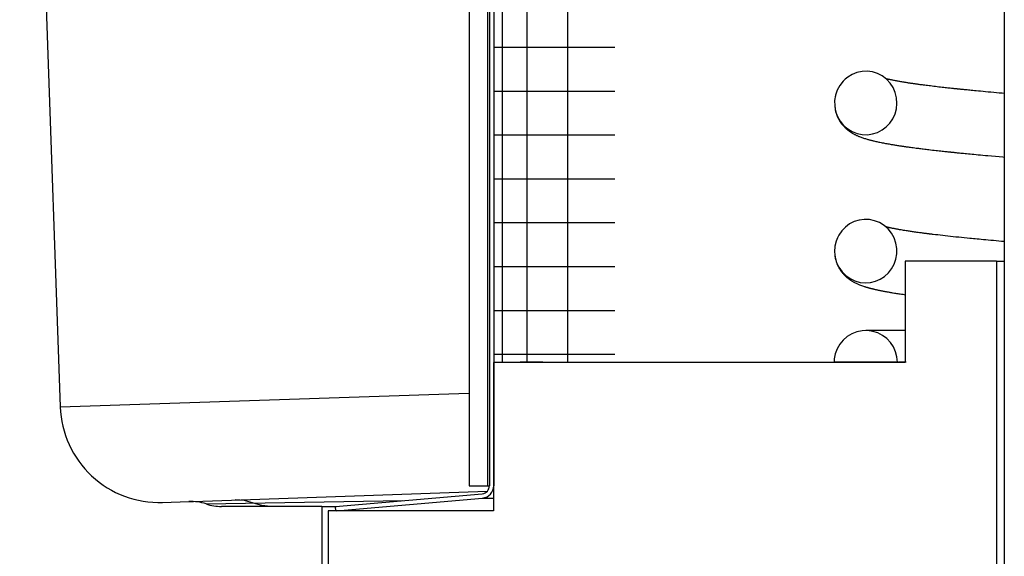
# Model space of a CAD drawing. Extents: x 1529 to 4201, y -422 to 622.
# Tile 268 of 460: x 2191.365 to 2192.607, y 490.297 to 490.974. Entities that reach past the tile are written whole.
import ezdxf

# ---------------------------------------------------------------- set-up
doc = ezdxf.new("R2010")
doc.units = 0
doc.header["$MEASUREMENT"] = 0
doc.layers.add('SPILL-BUCKET', color=1, linetype='CONTINUOUS')

msp = doc.modelspace()

# ---------------------------------------------------------------- linework, layer by layer
at = {"layer": 'SPILL-BUCKET', "color": 7, "linetype": 'Continuous'}
for p, q in [((2191.93197, 492.65905), (2191.93197, 490.38561)), ((2191.95496, 492.65905), (2191.95496, 490.38561)), ((2191.95746, 492.65489), (2191.95746, 490.38561)), ((2191.96295, 492.65489), (2191.96295, 490.38561)), ((2191.97343, 492.43811), (2191.97343, 490.54137)), ((2192.00461, 492.43063), (2192.00461, 490.54145)), ((2192.05577, 492.43063), (2192.05577, 490.54145)), ((2192.60701, 491.63095), (2192.60701, 490.12048)), ((2191.96295, 490.93909), (2191.96924, 490.93909)), ((2191.96924, 490.93909), (2191.98799, 490.93909)), ((2191.98799, 490.93909), (2192.01897, 490.93909)), ((2192.01897, 490.93909), (2192.06172, 490.93909)), ((2192.06172, 490.93909), (2192.11565, 490.93909)), ((2192.4275, 490.90844), (2192.42111, 490.90711)), ((2192.43402, 490.90869), (2192.4275, 490.90844)), ((2192.44057, 490.90782), (2192.43402, 490.90869)), ((2192.44688, 490.90585), (2192.44057, 490.90782)), ((2192.40359, 490.89616), (2192.39942, 490.89081)), ((2192.4064, 490.89891), (2192.40359, 490.89616)), ((2192.40946, 490.90136), (2192.4064, 490.89891)), ((2192.41505, 490.90472), (2192.40946, 490.90136)), ((2192.42111, 490.90711), (2192.41505, 490.90472)), ((2192.45286, 490.90277), (2192.44688, 490.90585)), ((2192.45824, 490.89871), (2192.45286, 490.90277)), ((2192.45789, 490.89922), (2192.45748, 490.89933)), ((2192.45847, 490.89908), (2192.45789, 490.89922)), ((2192.4629, 490.89372), (2192.45824, 490.89871)), ((2192.45908, 490.89892), (2192.45847, 490.89908)), ((2192.4597, 490.89877), (2192.45908, 490.89892)), ((2192.46035, 490.89862), (2192.4597, 490.89877)), ((2192.46108, 490.89845), (2192.46035, 490.89862)), ((2192.46184, 490.89828), (2192.46108, 490.89845)), ((2192.46269, 490.89809), (2192.46184, 490.89828)), ((2192.46357, 490.8979), (2192.46269, 490.89809)), ((2192.4645, 490.8977), (2192.46357, 490.8979)), ((2192.46545, 490.8975), (2192.4645, 490.8977)), ((2192.46647, 490.89729), (2192.46545, 490.8975)), ((2192.46753, 490.89708), (2192.46647, 490.89729)), ((2192.46862, 490.89687), (2192.46753, 490.89708)), ((2192.46975, 490.89665), (2192.46862, 490.89687)), ((2192.47086, 490.89644), (2192.46975, 490.89665)), ((2192.47199, 490.89624), (2192.47086, 490.89644)), ((2192.4731, 490.89604), (2192.47199, 490.89624)), ((2192.47423, 490.89583), (2192.4731, 490.89604)), ((2192.47532, 490.89564), (2192.47423, 490.89583)), ((2192.47644, 490.89545), (2192.47532, 490.89564)), ((2192.47762, 490.89525), (2192.47644, 490.89545)), ((2191.96295, 490.88375), (2191.96924, 490.88375)), ((2191.96924, 490.88375), (2191.98799, 490.88375)), ((2191.98799, 490.88375), (2192.01897, 490.88375)), ((2192.01897, 490.88375), (2192.06172, 490.88375)), ((2192.06172, 490.88375), (2192.11565, 490.88375)), ((2192.3962, 490.88483), (2192.39404, 490.87841)), ((2192.39942, 490.89081), (2192.3962, 490.88483)), ((2192.46666, 490.88801), (2192.4629, 490.89372)), ((2192.4694, 490.8817), (2192.46666, 490.88801)), ((2192.47882, 490.89505), (2192.47762, 490.89525)), ((2192.47969, 490.89491), (2192.47882, 490.89505)), ((2192.48056, 490.89476), (2192.47969, 490.89491)), ((2192.48148, 490.89462), (2192.48056, 490.89476)), ((2192.48241, 490.89447), (2192.48148, 490.89462)), ((2192.48339, 490.89431), (2192.48241, 490.89447)), ((2192.48438, 490.89416), (2192.48339, 490.89431)), ((2192.48535, 490.89401), (2192.48438, 490.89416)), ((2192.48633, 490.89386), (2192.48535, 490.89401)), ((2192.48725, 490.89372), (2192.48633, 490.89386)), ((2192.48817, 490.89358), (2192.48725, 490.89372)), ((2192.48907, 490.89344), (2192.48817, 490.89358)), ((2192.48998, 490.89331), (2192.48907, 490.89344)), ((2192.4908, 490.89319), (2192.48998, 490.89331)), ((2192.49162, 490.89307), (2192.4908, 490.89319)), ((2192.49237, 490.89296), (2192.49162, 490.89307)), ((2192.49311, 490.89286), (2192.49237, 490.89296)), ((2192.49389, 490.89275), (2192.49311, 490.89286)), ((2192.49467, 490.89263), (2192.49389, 490.89275)), ((2192.49557, 490.89251), (2192.49467, 490.89263)), ((2192.49647, 490.89238), (2192.49557, 490.89251)), ((2192.49749, 490.89224), (2192.49647, 490.89238)), ((2192.49852, 490.8921), (2192.49749, 490.89224)), ((2192.49974, 490.89194), (2192.49852, 490.8921)), ((2192.50096, 490.89177), (2192.49974, 490.89194)), ((2192.50233, 490.89159), (2192.50096, 490.89177)), ((2192.50371, 490.8914), (2192.50233, 490.89159)), ((2192.50524, 490.8912), (2192.50371, 490.8914)), ((2192.50678, 490.891), (2192.50524, 490.8912)), ((2192.50847, 490.89079), (2192.50678, 490.891)), ((2192.51018, 490.89057), (2192.50847, 490.89079)), ((2192.51205, 490.89034), (2192.51018, 490.89057)), ((2192.51394, 490.8901), (2192.51205, 490.89034)), ((2192.51598, 490.88985), (2192.51394, 490.8901)), ((2192.51806, 490.8896), (2192.51598, 490.88985)), ((2192.52026, 490.88934), (2192.51806, 490.8896)), ((2192.5225, 490.88908), (2192.52026, 490.88934)), ((2192.52458, 490.88883), (2192.5225, 490.88908)), ((2192.52669, 490.88859), (2192.52458, 490.88883)), ((2192.52863, 490.88837), (2192.52669, 490.88859)), ((2192.53059, 490.88815), (2192.52863, 490.88837)), ((2192.53238, 490.88795), (2192.53059, 490.88815)), ((2192.53418, 490.88775), (2192.53238, 490.88795)), ((2192.53581, 490.88757), (2192.53418, 490.88775)), ((2192.53745, 490.88739), (2192.53581, 490.88757)), ((2192.5389, 490.88723), (2192.53745, 490.88739)), ((2192.54036, 490.88708), (2192.5389, 490.88723)), ((2192.54164, 490.88694), (2192.54036, 490.88708)), ((2192.54292, 490.8868), (2192.54164, 490.88694)), ((2192.54369, 490.88672), (2192.54292, 490.8868)), ((2192.54446, 490.88664), (2192.54369, 490.88672)), ((2192.5451, 490.88657), (2192.54446, 490.88664)), ((2192.54574, 490.8865), (2192.5451, 490.88657)), ((2192.54624, 490.88645), (2192.54574, 490.8865)), ((2192.54675, 490.8864), (2192.54624, 490.88645)), ((2192.54711, 490.88636), (2192.54675, 490.8864)), ((2192.54747, 490.88632), (2192.54711, 490.88636)), ((2192.54777, 490.88629), (2192.54747, 490.88632)), ((2192.54807, 490.88626), (2192.54777, 490.88629)), ((2192.54845, 490.88622), (2192.54807, 490.88626)), ((2192.54884, 490.88618), (2192.54845, 490.88622)), ((2192.54956, 490.88611), (2192.54884, 490.88618)), ((2192.55029, 490.88603), (2192.54956, 490.88611)), ((2192.55121, 490.88594), (2192.55029, 490.88603)), ((2192.55213, 490.88584), (2192.55121, 490.88594)), ((2192.55324, 490.88573), (2192.55213, 490.88584)), ((2192.55435, 490.88561), (2192.55324, 490.88573)), ((2192.55565, 490.88548), (2192.55435, 490.88561)), ((2192.55697, 490.88535), (2192.55565, 490.88548)), ((2192.55847, 490.8852), (2192.55697, 490.88535)), ((2192.55999, 490.88505), (2192.55847, 490.8852)), ((2192.5617, 490.88488), (2192.55999, 490.88505)), ((2192.56343, 490.88471), (2192.5617, 490.88488)), ((2192.56536, 490.88452), (2192.56343, 490.88471)), ((2192.56731, 490.88433), (2192.56536, 490.88452)), ((2192.56946, 490.88412), (2192.56731, 490.88433)), ((2192.57163, 490.88391), (2192.56946, 490.88412)), ((2192.57437, 490.88365), (2192.57163, 490.88391)), ((2192.57714, 490.88339), (2192.57437, 490.88365)), ((2192.5802, 490.88311), (2192.57714, 490.88339)), ((2192.58328, 490.88282), (2192.5802, 490.88311)), ((2192.39404, 490.87841), (2192.39297, 490.87171)), ((2192.39297, 490.87171), (2192.39304, 490.86486)), ((2192.39386, 490.87763), (2192.39361, 490.87642)), ((2192.39391, 490.87786), (2192.39386, 490.87763)), ((2192.39397, 490.87808), (2192.39391, 490.87786)), ((2192.47104, 490.87502), (2192.4694, 490.8817)), ((2192.47153, 490.86821), (2192.47104, 490.87502)), ((2192.58666, 490.88251), (2192.58328, 490.88282)), ((2192.59008, 490.8822), (2192.58666, 490.88251)), ((2192.59363, 490.88187), (2192.59008, 490.8822)), ((2192.59722, 490.88155), (2192.59363, 490.88187)), ((2192.60073, 490.88124), (2192.59722, 490.88155)), ((2192.60427, 490.88093), (2192.60073, 490.88124)), ((2192.607, 490.88069), (2192.60427, 490.88093)), ((2192.39304, 490.86486), (2192.39424, 490.85812)), ((2192.39307, 490.86433), (2192.39319, 490.86328)), ((2192.39319, 490.86328), (2192.39342, 490.8617)), ((2192.39342, 490.8617), (2192.3937, 490.86014)), ((2192.3937, 490.86014), (2192.39401, 490.85874)), ((2192.39401, 490.85874), (2192.39436, 490.85737)), ((2192.39424, 490.85812), (2192.39658, 490.85166)), ((2192.46915, 490.85491), (2192.47089, 490.86141)), ((2192.47089, 490.86141), (2192.47153, 490.86821)), ((2192.39436, 490.85737), (2192.39475, 490.856)), ((2192.39475, 490.856), (2192.39519, 490.85467)), ((2192.39519, 490.85467), (2192.39568, 490.85332)), ((2192.39568, 490.85332), (2192.39621, 490.85201)), ((2192.39621, 490.85201), (2192.39676, 490.85076)), ((2192.39658, 490.85166), (2192.39997, 490.84569)), ((2192.39676, 490.85076), (2192.39734, 490.84955)), ((2192.39734, 490.84955), (2192.39821, 490.84789)), ((2192.39821, 490.84789), (2192.39911, 490.84634)), ((2192.39911, 490.84634), (2192.39999, 490.84495)), ((2192.39997, 490.84569), (2192.40429, 490.84042)), ((2192.46267, 490.84332), (2192.46636, 490.84879)), ((2192.46636, 490.84879), (2192.46915, 490.85491)), ((2192.39999, 490.84495), (2192.40088, 490.84366)), ((2192.40088, 490.84366), (2192.40178, 490.84244)), ((2192.40178, 490.84244), (2192.4027, 490.84128)), ((2192.4027, 490.84128), (2192.40373, 490.84009)), ((2192.40373, 490.84009), (2192.40478, 490.83894)), ((2192.40429, 490.84042), (2192.40944, 490.83597)), ((2192.40478, 490.83894), (2192.40534, 490.83836)), ((2192.40534, 490.83836), (2192.40591, 490.83779)), ((2192.40591, 490.83779), (2192.4065, 490.83722)), ((2192.4065, 490.83722), (2192.4071, 490.83666)), ((2192.4071, 490.83666), (2192.40763, 490.83619)), ((2192.40763, 490.83619), (2192.40816, 490.83572)), ((2192.40816, 490.83572), (2192.40859, 490.83536)), ((2192.40859, 490.83536), (2192.40902, 490.835)), ((2192.40902, 490.835), (2192.40928, 490.83479)), ((2192.40928, 490.83479), (2192.40954, 490.83458)), ((2192.40944, 490.83597), (2192.41519, 490.83254)), ((2192.40954, 490.83458), (2192.40979, 490.83439)), ((2192.40979, 490.83439), (2192.41003, 490.83419)), ((2192.41003, 490.83419), (2192.41036, 490.83394)), ((2192.41036, 490.83394), (2192.41068, 490.8337)), ((2192.41068, 490.8337), (2192.41109, 490.8334)), ((2192.41109, 490.8334), (2192.41149, 490.83311)), ((2192.44712, 490.83159), (2192.45291, 490.8346)), ((2192.45291, 490.8346), (2192.45812, 490.83852)), ((2192.45812, 490.83852), (2192.46267, 490.84332)), ((2191.96295, 490.8284), (2191.96924, 490.8284)), ((2191.96924, 490.8284), (2191.98799, 490.8284)), ((2191.98799, 490.8284), (2192.01897, 490.8284)), ((2192.01897, 490.8284), (2192.06172, 490.8284)), ((2192.06172, 490.8284), (2192.11565, 490.8284)), ((2192.41149, 490.83311), (2192.41198, 490.83276)), ((2192.41198, 490.83276), (2192.41247, 490.83242)), ((2192.41247, 490.83242), (2192.413, 490.83207)), ((2192.413, 490.83207), (2192.41352, 490.83173)), ((2192.41352, 490.83173), (2192.414, 490.83142)), ((2192.414, 490.83142), (2192.41446, 490.83113)), ((2192.41446, 490.83113), (2192.41487, 490.83088)), ((2192.41487, 490.83088), (2192.41527, 490.83064)), ((2192.41519, 490.83254), (2192.42143, 490.83012)), ((2192.41527, 490.83064), (2192.41603, 490.8302)), ((2192.41603, 490.8302), (2192.41677, 490.82979)), ((2192.41677, 490.82979), (2192.41742, 490.82943)), ((2192.41742, 490.82943), (2192.41806, 490.82909)), ((2192.41806, 490.82909), (2192.41868, 490.82878)), ((2192.41868, 490.82878), (2192.4193, 490.82847)), ((2192.4193, 490.82847), (2192.41998, 490.82814)), ((2192.41998, 490.82814), (2192.42065, 490.82783)), ((2192.42065, 490.82783), (2192.42136, 490.8275)), ((2192.42136, 490.8275), (2192.42206, 490.82719)), ((2192.42143, 490.83012), (2192.42789, 490.82884)), ((2192.42206, 490.82719), (2192.42284, 490.82686)), ((2192.42284, 490.82686), (2192.42361, 490.82653)), ((2192.42361, 490.82653), (2192.42446, 490.82619)), ((2192.42446, 490.82619), (2192.42531, 490.82586)), ((2192.42531, 490.82586), (2192.42625, 490.8255)), ((2192.42625, 490.8255), (2192.42719, 490.82516)), ((2192.42719, 490.82516), (2192.42835, 490.82475)), ((2192.42789, 490.82884), (2192.43447, 490.82866)), ((2192.42835, 490.82475), (2192.42951, 490.82436)), ((2192.42951, 490.82436), (2192.43063, 490.824)), ((2192.43063, 490.824), (2192.43175, 490.82365)), ((2192.43175, 490.82365), (2192.43277, 490.82333)), ((2192.43277, 490.82333), (2192.43379, 490.82304)), ((2192.43379, 490.82304), (2192.43474, 490.82276)), ((2192.43447, 490.82866), (2192.44092, 490.82959)), ((2192.43474, 490.82276), (2192.43569, 490.8225)), ((2192.43569, 490.8225), (2192.4366, 490.82225)), ((2192.4366, 490.82225), (2192.43752, 490.822)), ((2192.43752, 490.822), (2192.43838, 490.82178)), ((2192.43838, 490.82178), (2192.43925, 490.82155)), ((2192.43925, 490.82155), (2192.44005, 490.82135)), ((2192.44005, 490.82135), (2192.44085, 490.82116)), ((2192.44085, 490.82116), (2192.44166, 490.82096)), ((2192.44092, 490.82959), (2192.44712, 490.83159)), ((2192.44166, 490.82096), (2192.44248, 490.82076)), ((2192.44248, 490.82076), (2192.44363, 490.8205)), ((2192.44363, 490.8205), (2192.4448, 490.82023)), ((2192.4448, 490.82023), (2192.44609, 490.81994)), ((2192.44609, 490.81994), (2192.4474, 490.81966)), ((2192.4474, 490.81966), (2192.44875, 490.81937)), ((2192.44875, 490.81937), (2192.45013, 490.81908)), ((2192.45013, 490.81908), (2192.45154, 490.8188)), ((2192.45154, 490.8188), (2192.45297, 490.81851)), ((2192.45297, 490.81851), (2192.45443, 490.81823)), ((2192.45443, 490.81823), (2192.4559, 490.81795)), ((2192.4559, 490.81795), (2192.45733, 490.81768)), ((2192.45733, 490.81768), (2192.45877, 490.81742)), ((2192.45877, 490.81742), (2192.46016, 490.81717)), ((2192.46016, 490.81717), (2192.46156, 490.81692)), ((2192.46156, 490.81692), (2192.46294, 490.81669)), ((2192.46294, 490.81669), (2192.46433, 490.81645)), ((2192.46433, 490.81645), (2192.46537, 490.81627)), ((2192.46537, 490.81627), (2192.46642, 490.8161)), ((2192.46642, 490.8161), (2192.46752, 490.81592)), ((2192.46752, 490.81592), (2192.46864, 490.81574)), ((2192.46864, 490.81574), (2192.46981, 490.81555)), ((2192.46981, 490.81555), (2192.471, 490.81536)), ((2192.471, 490.81536), (2192.47222, 490.81517)), ((2192.47222, 490.81517), (2192.47346, 490.81497)), ((2192.47346, 490.81497), (2192.47461, 490.8148)), ((2192.47461, 490.8148), (2192.47578, 490.81462)), ((2192.47578, 490.81462), (2192.47683, 490.81446)), ((2192.47683, 490.81446), (2192.47789, 490.8143)), ((2192.47789, 490.8143), (2192.47885, 490.81416)), ((2192.47885, 490.81416), (2192.47981, 490.81402)), ((2192.47981, 490.81402), (2192.48067, 490.8139)), ((2192.48067, 490.8139), (2192.48154, 490.81377)), ((2192.48154, 490.81377), (2192.48237, 490.81365)), ((2192.48237, 490.81365), (2192.48321, 490.81353)), ((2192.48321, 490.81353), (2192.48445, 490.81336)), ((2192.48445, 490.81336), (2192.4857, 490.81318)), ((2192.4857, 490.81318), (2192.48717, 490.81298)), ((2192.48717, 490.81298), (2192.48865, 490.81278)), ((2192.48865, 490.81278), (2192.49035, 490.81255)), ((2192.49035, 490.81255), (2192.49207, 490.81232)), ((2192.49207, 490.81232), (2192.49401, 490.81206)), ((2192.49401, 490.81206), (2192.49599, 490.8118)), ((2192.49599, 490.8118), (2192.49735, 490.81163)), ((2192.49735, 490.81163), (2192.49872, 490.81145)), ((2192.49872, 490.81145), (2192.50019, 490.81127)), ((2192.50019, 490.81127), (2192.50167, 490.81108)), ((2192.50167, 490.81108), (2192.50326, 490.81088)), ((2192.50326, 490.81088), (2192.50485, 490.81069)), ((2192.50485, 490.81069), (2192.50655, 490.81048)), ((2192.50655, 490.81048), (2192.50826, 490.81027)), ((2192.50826, 490.81027), (2192.50995, 490.81007)), ((2192.50995, 490.81007), (2192.51165, 490.80987)), ((2192.51165, 490.80987), (2192.51403, 490.80959)), ((2192.51403, 490.80959), (2192.51643, 490.80931)), ((2192.51643, 490.80931), (2192.51864, 490.80905)), ((2192.51864, 490.80905), (2192.52087, 490.8088)), ((2192.52087, 490.8088), (2192.5229, 490.80857)), ((2192.5229, 490.80857), (2192.52494, 490.80835)), ((2192.52494, 490.80835), (2192.52677, 490.80814)), ((2192.52677, 490.80814), (2192.52861, 490.80794)), ((2192.52861, 490.80794), (2192.53023, 490.80777)), ((2192.53023, 490.80777), (2192.53186, 490.80759)), ((2192.53186, 490.80759), (2192.53327, 490.80744)), ((2192.53327, 490.80744), (2192.53468, 490.80729)), ((2192.53468, 490.80729), (2192.53564, 490.80719)), ((2192.53564, 490.80719), (2192.5366, 490.80709)), ((2192.5366, 490.80709), (2192.53734, 490.80701)), ((2192.53734, 490.80701), (2192.53809, 490.80693)), ((2192.53809, 490.80693), (2192.5386, 490.80687)), ((2192.5386, 490.80687), (2192.53912, 490.80682)), ((2192.53912, 490.80682), (2192.53951, 490.80678)), ((2192.53951, 490.80678), (2192.53991, 490.80674)), ((2192.53991, 490.80674), (2192.54042, 490.80669)), ((2192.54042, 490.80669), (2192.54093, 490.80663)), ((2192.54093, 490.80663), (2192.54157, 490.80657)), ((2192.54157, 490.80657), (2192.54221, 490.8065)), ((2192.54221, 490.8065), (2192.54314, 490.80641)), ((2192.54314, 490.80641), (2192.54408, 490.80631)), ((2192.54408, 490.80631), (2192.5452, 490.8062)), ((2192.5452, 490.8062), (2192.54632, 490.80608)), ((2192.54632, 490.80608), (2192.54763, 490.80595)), ((2192.54763, 490.80595), (2192.54895, 490.80582)), ((2192.54895, 490.80582), (2192.55046, 490.80566)), ((2192.55046, 490.80566), (2192.55198, 490.80551)), ((2192.55198, 490.80551), (2192.55373, 490.80534)), ((2192.55373, 490.80534), (2192.5555, 490.80516)), ((2192.5555, 490.80516), (2192.55747, 490.80497)), ((2192.55747, 490.80497), (2192.55946, 490.80478)), ((2192.55946, 490.80478), (2192.56166, 490.80456)), ((2192.56166, 490.80456), (2192.56387, 490.80435)), ((2192.56387, 490.80435), (2192.56631, 490.80412)), ((2192.56631, 490.80412), (2192.56876, 490.80389)), ((2192.56876, 490.80389), (2192.57144, 490.80363)), ((2192.57144, 490.80363), (2192.57414, 490.80338)), ((2192.57414, 490.80338), (2192.57706, 490.80311)), ((2192.57706, 490.80311), (2192.58002, 490.80284)), ((2192.58002, 490.80284), (2192.58317, 490.80255)), ((2192.58317, 490.80255), (2192.58635, 490.80227)), ((2192.58635, 490.80227), (2192.59103, 490.80185)), ((2192.59103, 490.80185), (2192.59575, 490.80143)), ((2192.59575, 490.80143), (2192.60034, 490.80103)), ((2192.60034, 490.80103), (2192.60496, 490.80063)), ((2192.60496, 490.80063), (2192.60701, 490.80045)), ((2191.96295, 490.77305), (2191.96924, 490.77305)), ((2191.96924, 490.77305), (2191.98799, 490.77305)), ((2191.98799, 490.77305), (2192.01897, 490.77305)), ((2192.01897, 490.77305), (2192.06172, 490.77305)), ((2192.06172, 490.77305), (2192.11565, 490.77305)), ((2192.43036, 490.72176), (2192.4239, 490.72089)), ((2192.43694, 490.72151), (2192.43036, 490.72176)), ((2192.44337, 490.72015), (2192.43694, 490.72151)), ((2191.96295, 490.7177), (2191.96924, 490.7177)), ((2191.96924, 490.7177), (2191.98799, 490.7177)), ((2191.98799, 490.7177), (2192.01897, 490.7177)), ((2192.01897, 490.7177), (2192.06172, 490.7177)), ((2192.06172, 490.7177), (2192.11565, 490.7177)), ((2192.4066, 490.71215), (2192.402, 490.7074)), ((2192.41186, 490.71602), (2192.4066, 490.71215)), ((2192.41768, 490.71897), (2192.41186, 490.71602)), ((2192.4239, 490.72089), (2192.41768, 490.71897)), ((2192.44959, 490.71767), (2192.44337, 490.72015)), ((2192.4553, 490.71417), (2192.44959, 490.71767)), ((2192.46041, 490.70966), (2192.4553, 490.71417)), ((2192.45781, 490.71231), (2192.4575, 490.71239)), ((2192.45809, 490.71224), (2192.45781, 490.71231)), ((2192.45838, 490.71217), (2192.45809, 490.71224)), ((2192.45871, 490.71208), (2192.45838, 490.71217)), ((2192.45904, 490.712), (2192.45871, 490.71208)), ((2192.45944, 490.71191), (2192.45904, 490.712)), ((2192.45984, 490.71181), (2192.45944, 490.71191)), ((2192.46029, 490.7117), (2192.45984, 490.71181)), ((2192.46076, 490.71159), (2192.46029, 490.7117)), ((2192.46468, 490.70435), (2192.46041, 490.70966)), ((2192.46122, 490.71148), (2192.46076, 490.71159)), ((2192.4617, 490.71138), (2192.46122, 490.71148)), ((2192.46216, 490.71127), (2192.4617, 490.71138)), ((2192.46263, 490.71117), (2192.46216, 490.71127)), ((2192.46309, 490.71107), (2192.46263, 490.71117)), ((2192.46356, 490.71097), (2192.46309, 490.71107)), ((2192.46433, 490.7108), (2192.46356, 490.71097)), ((2192.46513, 490.71063), (2192.46433, 490.7108)), ((2192.466, 490.71045), (2192.46513, 490.71063)), ((2192.4669, 490.71027), (2192.466, 490.71045)), ((2192.46787, 490.71008), (2192.4669, 490.71027)), ((2192.46887, 490.70989), (2192.46787, 490.71008)), ((2192.46977, 490.70971), (2192.46887, 490.70989)), ((2192.47068, 490.70954), (2192.46977, 490.70971)), ((2192.47151, 490.70939), (2192.47068, 490.70954)), ((2192.47235, 490.70924), (2192.47151, 490.70939)), ((2192.47315, 490.70909), (2192.47235, 490.70924)), ((2192.47396, 490.70895), (2192.47315, 490.70909)), ((2192.47485, 490.70879), (2192.47396, 490.70895)), ((2192.39639, 490.69831), (2192.39491, 490.69449)), ((2192.39825, 490.70197), (2192.39639, 490.69831)), ((2192.402, 490.7074), (2192.39825, 490.70197)), ((2192.468, 490.69834), (2192.46468, 490.70435)), ((2192.47027, 490.69184), (2192.468, 490.69834)), ((2192.47574, 490.70863), (2192.47485, 490.70879)), ((2192.47707, 490.70841), (2192.47574, 490.70863)), ((2192.47842, 490.70818), (2192.47707, 490.70841)), ((2192.47992, 490.70793), (2192.47842, 490.70818)), ((2192.48146, 490.70768), (2192.47992, 490.70793)), ((2192.48314, 490.70742), (2192.48146, 490.70768)), ((2192.48486, 490.70715), (2192.48314, 490.70742)), ((2192.48603, 490.70697), (2192.48486, 490.70715)), ((2192.48722, 490.70679), (2192.48603, 490.70697)), ((2192.48847, 490.7066), (2192.48722, 490.70679)), ((2192.48975, 490.70641), (2192.48847, 490.7066)), ((2192.49109, 490.70621), (2192.48975, 490.70641)), ((2192.49244, 490.70602), (2192.49109, 490.70621)), ((2192.49387, 490.70581), (2192.49244, 490.70602)), ((2192.49532, 490.70561), (2192.49387, 490.70581)), ((2192.49684, 490.7054), (2192.49532, 490.70561)), ((2192.49838, 490.70518), (2192.49684, 490.7054)), ((2192.49985, 490.70499), (2192.49838, 490.70518)), ((2192.50133, 490.70479), (2192.49985, 490.70499)), ((2192.50256, 490.70462), (2192.50133, 490.70479)), ((2192.5038, 490.70446), (2192.50256, 490.70462)), ((2192.5049, 490.70431), (2192.5038, 490.70446)), ((2192.506, 490.70417), (2192.5049, 490.70431)), ((2192.50696, 490.70405), (2192.506, 490.70417)), ((2192.50792, 490.70392), (2192.50696, 490.70405)), ((2192.50873, 490.70382), (2192.50792, 490.70392)), ((2192.50954, 490.70372), (2192.50873, 490.70382)), ((2192.51011, 490.70365), (2192.50954, 490.70372)), ((2192.51068, 490.70357), (2192.51011, 490.70365)), ((2192.51115, 490.70352), (2192.51068, 490.70357)), ((2192.51162, 490.70346), (2192.51115, 490.70352)), ((2192.51215, 490.70339), (2192.51162, 490.70346)), ((2192.51269, 490.70332), (2192.51215, 490.70339)), ((2192.51333, 490.70324), (2192.51269, 490.70332)), ((2192.51397, 490.70317), (2192.51333, 490.70324)), ((2192.51471, 490.70307), (2192.51397, 490.70317)), ((2192.51546, 490.70298), (2192.51471, 490.70307)), ((2192.51628, 490.70288), (2192.51546, 490.70298)), ((2192.51711, 490.70278), (2192.51628, 490.70288)), ((2192.52003, 490.70243), (2192.51711, 490.70278)), ((2192.523, 490.70209), (2192.52003, 490.70243)), ((2192.52612, 490.70172), (2192.523, 490.70209)), ((2192.52928, 490.70136), (2192.52612, 490.70172)), ((2192.53254, 490.701), (2192.52928, 490.70136)), ((2192.53585, 490.70063), (2192.53254, 490.701)), ((2192.53914, 490.70027), (2192.53585, 490.70063)), ((2192.54249, 490.69991), (2192.53914, 490.70027)), ((2192.54595, 490.69955), (2192.54249, 490.69991)), ((2192.54947, 490.69918), (2192.54595, 490.69955)), ((2192.55296, 490.69882), (2192.54947, 490.69918)), ((2192.55649, 490.69846), (2192.55296, 490.69882)), ((2192.55998, 490.69812), (2192.55649, 490.69846)), ((2192.56351, 490.69777), (2192.55998, 490.69812)), ((2192.56574, 490.69755), (2192.56351, 490.69777)), ((2192.56799, 490.69733), (2192.56574, 490.69755)), ((2192.57037, 490.6971), (2192.56799, 490.69733)), ((2192.57276, 490.69687), (2192.57037, 490.6971)), ((2192.57537, 490.69662), (2192.57276, 490.69687)), ((2192.578, 490.69637), (2192.57537, 490.69662)), ((2192.39332, 490.68782), (2192.39286, 490.68097)), ((2192.39491, 490.69449), (2192.39332, 490.68782)), ((2192.39446, 490.69302), (2192.39426, 490.69225)), ((2192.39452, 490.69324), (2192.39446, 490.69302)), ((2192.39458, 490.69344), (2192.39452, 490.69324)), ((2192.4714, 490.68509), (2192.47027, 490.69184)), ((2192.47139, 490.67823), (2192.4714, 490.68509)), ((2192.58084, 490.69611), (2192.578, 490.69637)), ((2192.58371, 490.69584), (2192.58084, 490.69611)), ((2192.5868, 490.69556), (2192.58371, 490.69584)), ((2192.58991, 490.69528), (2192.5868, 490.69556)), ((2192.59326, 490.69497), (2192.58991, 490.69528)), ((2192.59663, 490.69467), (2192.59326, 490.69497)), ((2192.60002, 490.69437), (2192.59663, 490.69467)), ((2192.60344, 490.69407), (2192.60002, 490.69437)), ((2192.607, 490.69376), (2192.60344, 490.69407)), ((2192.39286, 490.68097), (2192.39357, 490.67414)), ((2192.39307, 490.67742), (2192.39313, 490.67684)), ((2192.39313, 490.67684), (2192.39331, 490.67548)), ((2192.39331, 490.67548), (2192.39353, 490.67414)), ((2192.39353, 490.67414), (2192.39376, 490.67294)), ((2192.39357, 490.67414), (2192.39541, 490.66753)), ((2192.39376, 490.67294), (2192.39402, 490.67175)), ((2192.39402, 490.67175), (2192.39433, 490.67051)), ((2192.47025, 490.67157), (2192.47139, 490.67823)), ((2191.96295, 490.66235), (2191.96924, 490.66235)), ((2191.96924, 490.66235), (2191.98799, 490.66235)), ((2191.98799, 490.66235), (2192.01897, 490.66235)), ((2192.01897, 490.66235), (2192.06172, 490.66235)), ((2192.06172, 490.66235), (2192.11565, 490.66235)), ((2192.39433, 490.67051), (2192.39468, 490.6693)), ((2192.39468, 490.6693), (2192.39498, 490.66836)), ((2192.39498, 490.66836), (2192.39529, 490.66744)), ((2192.39529, 490.66744), (2192.39559, 490.66662)), ((2192.39541, 490.66753), (2192.39834, 490.66132)), ((2192.39559, 490.66662), (2192.3959, 490.66582)), ((2192.3959, 490.66582), (2192.39626, 490.66494)), ((2192.39626, 490.66494), (2192.39664, 490.66409)), ((2192.39664, 490.66409), (2192.39713, 490.66303)), ((2192.39713, 490.66303), (2192.39764, 490.66202)), ((2192.39764, 490.66202), (2192.39819, 490.66098)), ((2192.39819, 490.66098), (2192.39877, 490.65997)), ((2192.39834, 490.66132), (2192.40228, 490.65571)), ((2192.39877, 490.65997), (2192.39931, 490.65908)), ((2192.46074, 490.65416), (2192.46484, 490.65937)), ((2192.46484, 490.65937), (2192.46803, 490.66519)), ((2192.46803, 490.66519), (2192.47025, 490.67157)), ((2192.39931, 490.65908), (2192.39987, 490.65819)), ((2192.39987, 490.65819), (2192.40039, 490.65743)), ((2192.40039, 490.65743), (2192.40091, 490.65668)), ((2192.40091, 490.65668), (2192.4014, 490.65601)), ((2192.4014, 490.65601), (2192.4019, 490.65535)), ((2192.4019, 490.65535), (2192.4024, 490.65472)), ((2192.40228, 490.65571), (2192.40706, 490.65091)), ((2192.4024, 490.65472), (2192.40289, 490.65412)), ((2192.40289, 490.65412), (2192.40354, 490.65336)), ((2192.40354, 490.65336), (2192.40419, 490.65263)), ((2192.40419, 490.65263), (2192.40469, 490.6521)), ((2192.40469, 490.6521), (2192.4052, 490.65157)), ((2192.4052, 490.65157), (2192.40576, 490.651)), ((2192.40576, 490.651), (2192.40632, 490.65045)), ((2192.40632, 490.65045), (2192.40681, 490.64999)), ((2192.40681, 490.64999), (2192.40731, 490.64954)), ((2192.40706, 490.65091), (2192.4126, 490.64699)), ((2192.40731, 490.64954), (2192.40771, 490.64918)), ((2192.40771, 490.64918), (2192.40811, 490.64884)), ((2192.40811, 490.64884), (2192.40845, 490.64854)), ((2192.40845, 490.64854), (2192.40879, 490.64826)), ((2192.40879, 490.64826), (2192.40919, 490.64793)), ((2192.40919, 490.64793), (2192.4096, 490.6476)), ((2192.4096, 490.6476), (2192.41016, 490.64716)), ((2192.41016, 490.64716), (2192.41072, 490.64673)), ((2192.4126, 490.64699), (2192.41861, 490.64413)), ((2192.45041, 490.64621), (2192.4559, 490.64975)), ((2192.4559, 490.64975), (2192.46074, 490.65416)), ((2192.41072, 490.64673), (2192.41131, 490.6463)), ((2192.41131, 490.6463), (2192.41191, 490.64588)), ((2192.41191, 490.64588), (2192.41242, 490.64553)), ((2192.41242, 490.64553), (2192.41292, 490.64519)), ((2192.41292, 490.64519), (2192.41334, 490.64491)), ((2192.41334, 490.64491), (2192.41376, 490.64464)), ((2192.41376, 490.64464), (2192.4144, 490.64424)), ((2192.4144, 490.64424), (2192.41503, 490.64386)), ((2192.41503, 490.64386), (2192.41576, 490.64342)), ((2192.41576, 490.64342), (2192.41649, 490.64301)), ((2192.41649, 490.64301), (2192.41734, 490.64254)), ((2192.41734, 490.64254), (2192.41817, 490.6421)), ((2192.41817, 490.6421), (2192.41906, 490.64165)), ((2192.41861, 490.64413), (2192.42503, 490.64233)), ((2192.41906, 490.64165), (2192.41993, 490.64123)), ((2192.41993, 490.64123), (2192.42081, 490.64082)), ((2192.42081, 490.64082), (2192.42168, 490.64042)), ((2192.42168, 490.64042), (2192.42251, 490.64006)), ((2192.42251, 490.64006), (2192.42332, 490.63972)), ((2192.42332, 490.63972), (2192.42453, 490.63923)), ((2192.42453, 490.63923), (2192.42571, 490.63877)), ((2192.42503, 490.64233), (2192.43155, 490.64167)), ((2192.42571, 490.63877), (2192.42689, 490.63834)), ((2192.42689, 490.63834), (2192.42805, 490.63792)), ((2192.42805, 490.63792), (2192.42919, 490.63753)), ((2192.42919, 490.63753), (2192.43032, 490.63716)), ((2192.43032, 490.63716), (2192.43088, 490.63699)), ((2192.43088, 490.63699), (2192.43143, 490.63681)), ((2192.43143, 490.63681), (2192.43201, 490.63663)), ((2192.43155, 490.64167), (2192.43809, 490.64211)), ((2192.43201, 490.63663), (2192.4326, 490.63645)), ((2192.4326, 490.63645), (2192.43323, 490.63626)), ((2192.43323, 490.63626), (2192.43386, 490.63608)), ((2192.43386, 490.63608), (2192.43453, 490.63589)), ((2192.43453, 490.63589), (2192.43521, 490.63569)), ((2192.43521, 490.63569), (2192.43588, 490.63551)), ((2192.43588, 490.63551), (2192.43656, 490.63532)), ((2192.43656, 490.63532), (2192.43715, 490.63516)), ((2192.43715, 490.63516), (2192.43775, 490.63501)), ((2192.43775, 490.63501), (2192.43823, 490.63488)), ((2192.43809, 490.64211), (2192.44442, 490.64365)), ((2192.43823, 490.63488), (2192.43872, 490.63475)), ((2192.43872, 490.63475), (2192.43918, 490.63464)), ((2192.43918, 490.63464), (2192.43964, 490.63452)), ((2192.43964, 490.63452), (2192.44017, 490.63439)), ((2192.44442, 490.64365), (2192.45041, 490.64621)), ((2192.44017, 490.63439), (2192.44071, 490.63426)), ((2192.44071, 490.63426), (2192.44131, 490.63411)), ((2192.44131, 490.63411), (2192.44192, 490.63396)), ((2192.44192, 490.63396), (2192.44258, 490.63381)), ((2192.44258, 490.63381), (2192.44325, 490.63365)), ((2192.44325, 490.63365), (2192.44423, 490.63342)), ((2192.44423, 490.63342), (2192.44522, 490.6332)), ((2192.44522, 490.6332), (2192.44617, 490.63299)), ((2192.44617, 490.63299), (2192.44712, 490.63278)), ((2192.44712, 490.63278), (2192.44807, 490.63258)), ((2192.44807, 490.63258), (2192.44903, 490.63238)), ((2192.44903, 490.63238), (2192.45003, 490.63217)), ((2192.45003, 490.63217), (2192.45105, 490.63196)), ((2192.45105, 490.63196), (2192.45212, 490.63175)), ((2192.45212, 490.63175), (2192.4532, 490.63153)), ((2192.4532, 490.63153), (2192.45427, 490.63133)), ((2192.45427, 490.63133), (2192.45534, 490.63112)), ((2192.45534, 490.63112), (2192.45627, 490.63094)), ((2192.45627, 490.63094), (2192.45721, 490.63077)), ((2192.45721, 490.63077), (2192.45807, 490.63061)), ((2192.45807, 490.63061), (2192.45893, 490.63046)), ((2192.45893, 490.63046), (2192.45978, 490.6303)), ((2192.45978, 490.6303), (2192.46064, 490.63015)), ((2192.46064, 490.63015), (2192.46158, 490.62999)), ((2192.46158, 490.62999), (2192.46252, 490.62982)), ((2192.46252, 490.62982), (2192.46353, 490.62965)), ((2192.46353, 490.62965), (2192.46455, 490.62948)), ((2192.46455, 490.62948), (2192.46577, 490.62927)), ((2192.46577, 490.62927), (2192.46701, 490.62906)), ((2192.46701, 490.62906), (2192.46833, 490.62885)), ((2192.46833, 490.62885), (2192.46967, 490.62864)), ((2192.46967, 490.62864), (2192.47108, 490.62841)), ((2192.47108, 490.62841), (2192.47252, 490.62819)), ((2192.47252, 490.62819), (2192.47403, 490.62795)), ((2192.47403, 490.62795), (2192.47556, 490.62772)), ((2192.47556, 490.62772), (2192.47718, 490.62747)), ((2192.47718, 490.62747), (2192.47882, 490.62723)), ((2192.47882, 490.62723), (2192.48209, 490.62676)), ((2191.96295, 490.607), (2191.96924, 490.607)), ((2191.96924, 490.607), (2191.98799, 490.607)), ((2191.98799, 490.607), (2192.01897, 490.607)), ((2192.01897, 490.607), (2192.06172, 490.607)), ((2192.06172, 490.607), (2192.11565, 490.607)), ((2192.40891, 490.57392), (2192.40378, 490.56955)), ((2192.41469, 490.57738), (2192.40891, 490.57392)), ((2192.42097, 490.5798), (2192.41469, 490.57738)), ((2192.42757, 490.58115), (2192.42097, 490.5798)), ((2192.4343, 490.58136), (2192.42757, 490.58115)), ((2192.43324, 490.58142), (2192.43222, 490.58141)), ((2192.43376, 490.58142), (2192.43324, 490.58142)), ((2192.43439, 490.58142), (2192.43376, 490.58142)), ((2192.44097, 490.58044), (2192.4343, 490.58136)), ((2192.4351, 490.58142), (2192.43439, 490.58142)), ((2192.43591, 490.58142), (2192.4351, 490.58142)), ((2192.43678, 490.58142), (2192.43591, 490.58142)), ((2192.43774, 490.58142), (2192.43678, 490.58142)), ((2192.43874, 490.58142), (2192.43774, 490.58142)), ((2192.43983, 490.58142), (2192.43874, 490.58142)), ((2192.44095, 490.58142), (2192.43983, 490.58142)), ((2192.44214, 490.58142), (2192.44095, 490.58142)), ((2192.44739, 490.57841), (2192.44097, 490.58044)), ((2192.44334, 490.58142), (2192.44214, 490.58142)), ((2192.44462, 490.58142), (2192.44334, 490.58142)), ((2192.44588, 490.58142), (2192.44462, 490.58142)), ((2192.44721, 490.58142), (2192.44588, 490.58142)), ((2192.44849, 490.58142), (2192.44721, 490.58142)), ((2192.45339, 490.57534), (2192.44739, 490.57841)), ((2192.44983, 490.58142), (2192.44849, 490.58142)), ((2192.45114, 490.58142), (2192.44983, 490.58142)), ((2192.45249, 490.58142), (2192.45114, 490.58142)), ((2192.4539, 490.58142), (2192.45249, 490.58142)), ((2192.45877, 490.5713), (2192.45339, 490.57534)), ((2192.45535, 490.58142), (2192.4539, 490.58142)), ((2192.45687, 490.58142), (2192.45535, 490.58142)), ((2192.45843, 490.58142), (2192.45687, 490.58142)), ((2192.46125, 490.58142), (2192.45843, 490.58142)), ((2192.4642, 490.58142), (2192.46125, 490.58142)), ((2192.46737, 490.58142), (2192.4642, 490.58142)), ((2192.47067, 490.58142), (2192.46737, 490.58142)), ((2192.4742, 490.58142), (2192.47067, 490.58142)), ((2192.47787, 490.58142), (2192.4742, 490.58142)), ((2192.48206, 490.58142), (2192.47787, 490.58142)), ((2192.39947, 490.56438), (2192.39608, 490.55856)), ((2192.40378, 490.56955), (2192.39947, 490.56438)), ((2192.46341, 490.56641), (2192.45877, 490.5713)), ((2192.46716, 490.56082), (2192.46341, 490.56641)), ((2192.46992, 490.55468), (2192.46716, 490.56082)), ((2191.96295, 490.55165), (2191.96924, 490.55165)), ((2191.96924, 490.55165), (2191.98799, 490.55165)), ((2191.98799, 490.55165), (2192.01897, 490.55165)), ((2192.01897, 490.55165), (2192.06172, 490.55165)), ((2192.06172, 490.55165), (2192.11565, 490.55165)), ((2192.39372, 490.55226), (2192.39245, 490.54564)), ((2192.39608, 490.55856), (2192.39372, 490.55226)), ((2192.4716, 490.54815), (2192.46992, 490.55468)), ((2192.47217, 490.54144), (2192.4716, 490.54815)), ((2192.39228, 490.54355), (2192.39222, 490.54144)), ((2192.39245, 490.54564), (2192.39228, 490.54355)), ((2191.76309, 490.35945), (2191.94833, 490.37565)), ((2191.93197, 490.38561), (2191.95496, 490.38561)), ((2191.95496, 490.38561), (2191.95558, 490.38561)), ((2191.95558, 490.38561), (2191.95746, 490.38561)), ((2191.76471, 490.35407), (2191.94881, 490.37018)), ((2191.94881, 490.37018), (2191.95223, 490.37018)), ((2191.95223, 490.37018), (2191.96246, 490.37018)), ((2191.76356, 490.35407), (2191.76309, 490.35945)), ((2191.76471, 490.35407), (2191.76356, 490.35407))]:
    msp.add_line(p, q, dxfattribs=at)
at = {"layer": 'SPILL-BUCKET', "linetype": 'Continuous'}
for p, q in [((2191.36481, 491.94989), (2191.41596, 490.4851)), ((2191.41596, 490.4851), (2191.93162, 490.50269)), ((2191.58401, 490.36598), (2191.95476, 490.37892)), ((2191.54516, 490.36462), (2191.57829, 490.36578)), ((2191.5783, 490.36578), (2191.57972, 490.36583)), ((2191.57972, 490.36583), (2191.58401, 490.36598)), ((2191.59996, 490.36269), (2191.8481, 490.36688)), ((2191.64844, 490.36698), (2191.63655, 490.36781)), ((2191.65994, 490.36371), (2191.64844, 490.36698)), ((2191.67037, 490.36061), (2191.65994, 490.36371)), ((2191.7461, 490.35957), (2191.61948, 490.35957)), ((2191.68116, 490.35957), (2191.67037, 490.36061)), ((2191.7461, 490.35957), (2191.75071, 490.35957)), ((2191.7461, 490.35957), (2191.7461, 490.04728)), ((2191.75071, 490.35957), (2191.76449, 490.35957))]:
    msp.add_line(p, q, dxfattribs=at)
at = {"layer": 'SPILL-BUCKET', "color": 1, "linetype": 'Continuous'}
for p, q in [((2192.4821, 490.66885), (2192.4821, 490.54125)), ((2192.59702, 490.66885), (2192.4821, 490.66885)), ((2192.59702, 490.66885), (2192.59702, 490.22416)), ((2192.59702, 490.66885), (2192.59953, 490.66885)), ((2192.59953, 490.66885), (2192.60702, 490.66885)), ((2192.4821, 490.54125), (2191.96245, 490.54125)), ((2191.96245, 490.54125), (2191.96246, 490.35407)), ((2191.97375, 490.54136), (2191.96299, 490.54127)), ((2191.99608, 490.54142), (2191.97375, 490.54136)), ((2192.02491, 490.54144), (2191.99608, 490.54142)), ((2192.02491, 490.54144), (2192.39212, 490.54144)), ((2192.47217, 490.54144), (2192.39222, 490.54144)), ((2192.39258, 490.54144), (2192.47217, 490.54144)), ((2192.47228, 490.54144), (2192.48209, 490.54144)), ((2192.47452, 490.54144), (2192.47358, 490.54144)), ((2192.48302, 490.54144), (2192.47452, 490.54144)), ((2191.96245, 490.38171), (2191.96245, 490.35407)), ((2191.96246, 490.35407), (2191.75385, 490.35407)), ((2191.75385, 490.35407), (2191.75385, 490.1722))]:
    msp.add_line(p, q, dxfattribs=at)
at = {"layer": 'SPILL-BUCKET', "linetype": 'Continuous'}
for centre, radius, start, end in [((2191.5408, 490.48946), 0.12491, 182, 272), ((2191.58047, 490.30336), 0.06246, 71.80409, 92), ((2191.61948, 490.42203), 0.06246, 251.80409, 270)]:
    msp.add_arc(centre, radius, start, end, dxfattribs=at)
at = {"layer": 'SPILL-BUCKET', "color": 7, "linetype": 'Continuous'}
for radius in [0.00999, 0.01549]:
    msp.add_arc((2191.94746, 490.38561), radius, 275, 0, dxfattribs=at)

doc.saveas('drawing.dxf')
